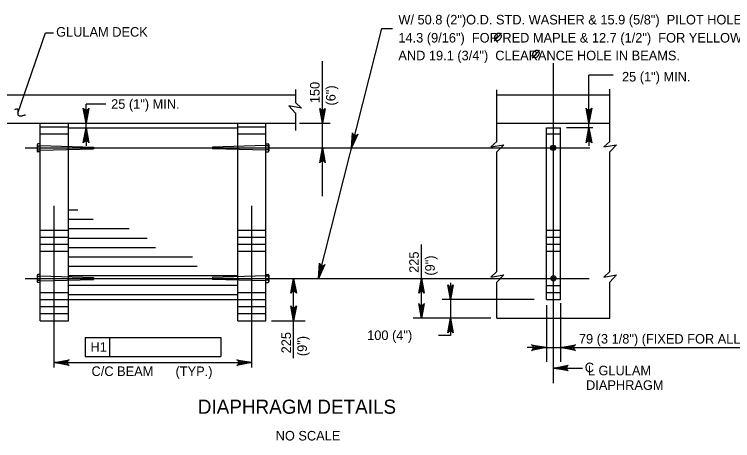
# Model space of a CAD drawing. Extents: x -13 to 81, y -176 to 0.
# Drawn here: x 38.84 to 47.85, y -15.13 to -9.78 of the extents above; entities that cross this region are included whole.
import ezdxf

# ---------------------------------------------------------------- set-up
doc = ezdxf.new("R2010")
doc.units = 0
for name, color, linetype in [('Level 3', 7, 'Continuous'), ('Level 4', 7, 'Continuous'), ('Level 5', 7, 'Continuous'), ('Level 7', 7, 'Continuous'), ('Level 8', 7, 'Continuous')]:
    doc.layers.add(name, color=color, linetype=linetype)

msp = doc.modelspace()

# ---------------------------------------------------------------- linework, layer by layer
at = {"layer": 'Level 3'}
for p, q in [((42.6552, -13.0918), (43.4472, -9.9542)), ((43.4472, -9.9542), (43.5836, -9.9542)), ((38.8792, -11.0174), (39.2273, -10.0102)), ((39.2273, -10.0102), (39.3267, -10.0102)), ((42.7049, -12.06), (42.7049, -10.3681)), ((45.6032, -14.4069), (45.6032, -10.393)), ((46.3519, -10.5433), (46.0488, -10.5433)), ((39.9863, -10.9041), (39.7365, -10.9041)), ((42.4166, -11.143), (42.802, -11.143)), ((46.0992, -11.2038), (45.7681, -11.2038)), ((38.9707, -11.4539), (46.0599, -11.4539)), ((39.337, -14.2109), (39.337, -12.1802)), ((41.8173, -14.2102), (41.8173, -12.1796)), ((43.9463, -13.5943), (43.9463, -12.6687)), ((38.9707, -13.0918), (46.0496, -13.0918)), ((42.3422, -14.0947), (42.3422, -13.0918)), ((44.3109, -13.1488), (44.3109, -13.8087)), ((45.362, -13.3576), (44.2049, -13.3576)), ((44.8157, -13.5898), (43.8442, -13.5898)), ((42.0647, -13.6233), (42.4883, -13.6233)), ((39.7268, -13.8353), (39.7268, -14.0715)), ((39.7268, -13.8353), (40.0292, -13.8353)), ((40.0292, -13.8353), (40.0292, -14.0715)), ((41.4276, -13.8353), (41.4276, -14.0715)), ((44.3109, -13.8087), (44.1624, -13.8087)), ((39.337, -14.1493), (41.8173, -14.1493)), ((39.7268, -14.0715), (41.4276, -14.0715)), ((45.6032, -14.2168), (45.9672, -14.2168))]:
    msp.add_line(p, q, dxfattribs=at)
for points in [[(42.7049, -11.1446), (42.67, -10.9582), (42.6799, -10.9725), (42.6924, -10.9799), (42.7049, -10.9821), (42.7174, -10.9799), (42.7299, -10.9725), (42.7398, -10.9582), (42.7049, -11.1446), (42.7299, -10.9725), (42.7174, -10.9799), (42.7049, -11.1446), (42.7049, -10.9821), (42.6924, -10.9799), (42.7049, -11.1446), (42.6799, -10.9725)], [(43.068, -11.4539), (43.0797, -11.2646), (43.0859, -11.281), (43.0962, -11.2912), (43.1078, -11.2963), (43.1204, -11.2973), (43.1343, -11.2933), (43.1475, -11.2817), (43.068, -11.4539), (43.1343, -11.2933), (43.1204, -11.2973), (43.068, -11.4539), (43.1078, -11.2963), (43.0962, -11.2912), (43.068, -11.4539), (43.0859, -11.281)], [(42.7049, -11.4546), (42.7398, -11.641), (42.7299, -11.6267), (42.7174, -11.6192), (42.7049, -11.6171), (42.6924, -11.6192), (42.6799, -11.6267), (42.67, -11.641), (42.7049, -11.4546), (42.6799, -11.6267), (42.6924, -11.6192), (42.7049, -11.4546), (42.7049, -11.6171), (42.7174, -11.6192), (42.7049, -11.4546), (42.7299, -11.6267)], [(42.6552, -13.0918), (42.6669, -12.9025), (42.673, -12.9189), (42.6833, -12.9292), (42.6949, -12.9342), (42.7076, -12.9352), (42.7215, -12.9312), (42.7347, -12.9197), (42.6552, -13.0918), (42.7215, -12.9312), (42.7076, -12.9352), (42.6552, -13.0918), (42.6949, -12.9342), (42.6833, -12.9292), (42.6552, -13.0918), (42.673, -12.9189)], [(42.3422, -13.0918), (42.3771, -13.2782), (42.3672, -13.2639), (42.3547, -13.2565), (42.3422, -13.2543), (42.3297, -13.2565), (42.3172, -13.2639), (42.3072, -13.2782), (42.3422, -13.0918), (42.3172, -13.2639), (42.3297, -13.2565), (42.3422, -13.0918), (42.3422, -13.2543), (42.3547, -13.2565), (42.3422, -13.0918), (42.3672, -13.2639)], [(43.9463, -13.0918), (43.9812, -13.2782), (43.9713, -13.2639), (43.9588, -13.2565), (43.9463, -13.2543), (43.9338, -13.2565), (43.9213, -13.2639), (43.9114, -13.2782), (43.9463, -13.0918), (43.9213, -13.2639), (43.9338, -13.2565), (43.9463, -13.0918), (43.9463, -13.2543), (43.9588, -13.2565), (43.9463, -13.0918), (43.9713, -13.2639)], [(44.3109, -13.3576), (44.276, -13.1712), (44.2859, -13.1855), (44.2984, -13.1929), (44.3109, -13.1951), (44.3234, -13.1929), (44.3359, -13.1855), (44.3458, -13.1712), (44.3109, -13.3576), (44.3359, -13.1855), (44.3234, -13.1929), (44.3109, -13.3576), (44.3109, -13.1951), (44.2984, -13.1929), (44.3109, -13.3576), (44.2859, -13.1855)], [(43.9463, -13.5943), (43.9114, -13.4079), (43.9213, -13.4223), (43.9338, -13.4297), (43.9463, -13.4318), (43.9588, -13.4297), (43.9713, -13.4223), (43.9812, -13.4079), (43.9463, -13.5943), (43.9713, -13.4223), (43.9588, -13.4297), (43.9463, -13.5943), (43.9463, -13.4318), (43.9338, -13.4297), (43.9463, -13.5943), (43.9213, -13.4223)], [(42.3422, -13.6233), (42.3072, -13.4369), (42.3172, -13.4512), (42.3297, -13.4587), (42.3422, -13.4608), (42.3547, -13.4587), (42.3672, -13.4512), (42.3771, -13.4369), (42.3422, -13.6233), (42.3672, -13.4512), (42.3547, -13.4587), (42.3422, -13.6233), (42.3422, -13.4608), (42.3297, -13.4587), (42.3422, -13.6233), (42.3172, -13.4512)], [(44.3109, -13.5898), (44.3458, -13.7762), (44.3359, -13.7619), (44.3234, -13.7545), (44.3109, -13.7523), (44.2984, -13.7545), (44.2859, -13.7619), (44.276, -13.7762), (44.3109, -13.5898), (44.2859, -13.7619), (44.2984, -13.7545), (44.3109, -13.5898), (44.3109, -13.7523), (44.3234, -13.7545), (44.3109, -13.5898), (44.3359, -13.7619)], [(40.0292, -13.8353), (40.4442, -13.8353), (41.4276, -13.8353)], [(45.5146, -13.9607), (45.3282, -13.9956), (45.3425, -13.9857), (45.3499, -13.9732), (45.3521, -13.9607), (45.3499, -13.9482), (45.3425, -13.9357), (45.3282, -13.9257), (45.5146, -13.9607), (45.3425, -13.9357), (45.3499, -13.9482), (45.5146, -13.9607), (45.3521, -13.9607), (45.3499, -13.9732), (45.5146, -13.9607), (45.3425, -13.9857)], [(45.6917, -13.9607), (45.8782, -13.9257), (45.8638, -13.9357), (45.8564, -13.9482), (45.8543, -13.9607), (45.8564, -13.9732), (45.8638, -13.9857), (45.8782, -13.9956), (45.6917, -13.9607), (45.8638, -13.9857), (45.8564, -13.9732), (45.6917, -13.9607), (45.8543, -13.9607), (45.8564, -13.9482), (45.6917, -13.9607), (45.8638, -13.9357)], [(39.337, -14.1493), (39.5234, -14.1144), (39.5091, -14.1243), (39.5017, -14.1368), (39.4995, -14.1493), (39.5017, -14.1618), (39.5091, -14.1743), (39.5234, -14.1842), (39.337, -14.1493), (39.5091, -14.1743), (39.5017, -14.1618), (39.337, -14.1493), (39.4995, -14.1493), (39.5017, -14.1368), (39.337, -14.1493), (39.5091, -14.1243)], [(41.8173, -14.1493), (41.6309, -14.1842), (41.6452, -14.1743), (41.6527, -14.1618), (41.6548, -14.1493), (41.6527, -14.1368), (41.6452, -14.1243), (41.6309, -14.1144), (41.8173, -14.1493), (41.6452, -14.1243), (41.6527, -14.1368), (41.8173, -14.1493), (41.6548, -14.1493), (41.6527, -14.1618), (41.8173, -14.1493), (41.6452, -14.1743)], [(45.6032, -14.2168), (45.7896, -14.1819), (45.7752, -14.1918), (45.7678, -14.2043), (45.7657, -14.2168), (45.7678, -14.2293), (45.7752, -14.2418), (45.7896, -14.2517), (45.6032, -14.2168), (45.7752, -14.2418), (45.7678, -14.2293), (45.6032, -14.2168), (45.7657, -14.2168), (45.7678, -14.2043), (45.6032, -14.2168), (45.7752, -14.1918)]]:
    msp.add_lwpolyline(points, dxfattribs=at)
for centre, radius, start, end in [((38.8796, -11.0405), 0.0755, 108.43441, 124.68002), ((38.8644, -10.995), 0.0275, 81.35848, 108.43441), ((38.8658, -10.9859), 0.0183, 39.80646, 81.35847), ((38.858, -10.9924), 0.0285, 6.72968, 39.80646), ((38.8618, -10.992), 0.0247, 330.36257, 6.72968), ((38.9103, -11.0196), 0.0311, 150.36257, 182.66217), ((38.9571, -11.0174), 0.078, 182.66217, 195.94587), ((38.8976, -11.0344), 0.016, 195.94587, 225.49951), ((38.9032, -11.0287), 0.024, 225.49951, 257.47157), ((38.9102, -10.9969), 0.0566, 257.47157, 278.15017), ((38.8744, -10.747), 0.3091, 278.15017, 281.30959), ((38.8584, -10.667), 0.3906, 281.30959, 284.11979), ((38.9256, -10.9338), 0.1155, 284.11979, 288.43441), ((38.8706, -10.7691), 0.2891, 288.43441, 291.16064)]:
    msp.add_arc(centre, radius, start, end, dxfattribs=at)
at = {"layer": 'Level 4'}
for p, q in [((44.8602, -10.1137), (44.9498, -10.0156)), ((45.3366, -10.3279), (45.4262, -10.2298))]:
    msp.add_line(p, q, dxfattribs=at)
for points in [[(44.9405, -10.0252), (44.9334, -10.0198), (44.9264, -10.0179), (44.9177, -10.0172), (44.9126, -10.0172), (44.9041, -10.0191), (44.8961, -10.0228), (44.8907, -10.0258), (44.8801, -10.0343), (44.8717, -10.0451), (44.8667, -10.0552), (44.8638, -10.0644), (44.8629, -10.0731), (44.8638, -10.0804), (44.8675, -10.091), (44.8713, -10.0964), (44.8789, -10.1023), (44.8905, -10.1051), (44.9037, -10.1047), (44.9205, -10.097), (44.9327, -10.0866), (44.9418, -10.0738), (44.9478, -10.0606), (44.9498, -10.0459), (44.9472, -10.0364), (44.9409, -10.0252)], [(45.4169, -10.2395), (45.4098, -10.2341), (45.4028, -10.2322), (45.3942, -10.2314), (45.389, -10.2314), (45.3805, -10.2333), (45.3725, -10.237), (45.3671, -10.2401), (45.3565, -10.2486), (45.3482, -10.2593), (45.3432, -10.2694), (45.3402, -10.2787), (45.3393, -10.2873), (45.3402, -10.2947), (45.3439, -10.3052), (45.3477, -10.3107), (45.3553, -10.3166), (45.3669, -10.3193), (45.3802, -10.3189), (45.3969, -10.3112), (45.4091, -10.3008), (45.4183, -10.2881), (45.4243, -10.2748), (45.4262, -10.2602), (45.4237, -10.2507), (45.4173, -10.2395)]]:
    msp.add_spline(points, degree=3, dxfattribs=at)
at = {"layer": 'Level 5'}
for p, q in [((46.0488, -10.9162), (46.0488, -10.5433)), ((42.3641, -10.7217), (42.3641, -10.8851)), ((44.8945, -11.3726), (44.8945, -10.7273)), ((46.3118, -11.3726), (46.3118, -10.7181)), ((38.3331, -10.7887), (42.3641, -10.7887)), ((44.8945, -10.7887), (46.3118, -10.7887)), ((39.7365, -11.2038), (39.7365, -10.9041)), ((42.3641, -10.8851), (42.4409, -10.9549)), ((42.4409, -10.9549), (42.2803, -10.927)), ((42.2803, -10.927), (42.3641, -11.0172)), ((46.0488, -11.2038), (46.0488, -10.9162)), ((42.3641, -11.0172), (42.3641, -11.2375)), ((38.3331, -11.143), (42.3641, -11.143)), ((39.1598, -13.6233), (39.1598, -11.143)), ((39.5142, -13.6233), (39.5142, -11.143)), ((41.6402, -13.6233), (41.6402, -11.143)), ((41.9945, -13.6233), (41.9945, -11.143)), ((44.8945, -11.143), (46.3118, -11.143)), ((39.5142, -11.2038), (41.6402, -11.2038)), ((39.7365, -11.2038), (39.7365, -11.4306)), ((45.5146, -13.3576), (45.5146, -11.2038)), ((45.5146, -11.2038), (45.6917, -11.2038)), ((45.6917, -13.3576), (45.6917, -11.2038)), ((46.0488, -11.2038), (46.0488, -11.4306)), ((39.1224, -11.4156), (39.1224, -11.4914)), ((39.1598, -11.4232), (39.8315, -11.4451)), ((39.8315, -11.4451), (39.8315, -11.4672)), ((41.9945, -11.4232), (41.3228, -11.4451)), ((41.3228, -11.4451), (41.3228, -11.4672)), ((42.0319, -11.4156), (42.0319, -11.4914)), ((44.8945, -11.3726), (44.8177, -11.4424)), ((44.8177, -11.4424), (44.9783, -11.4145)), ((44.9783, -11.4145), (44.8945, -11.5047)), ((46.3118, -11.3726), (46.235, -11.4424)), ((46.235, -11.4424), (46.3957, -11.4145)), ((46.3957, -11.4145), (46.3118, -11.5047)), ((39.1598, -11.4847), (39.8315, -11.4672)), ((41.9945, -11.4847), (41.3228, -11.4672)), ((44.8945, -13.0062), (44.8945, -11.5047)), ((46.3118, -13.0062), (46.3118, -11.5047)), ((46.3118, -12.7332), (46.3118, -11.5047)), ((39.1224, -13.0534), (39.1224, -13.1293)), ((39.1598, -13.0611), (39.8315, -13.083)), ((41.9945, -13.0611), (41.3228, -13.083)), ((42.0319, -13.0534), (42.0319, -13.1293)), ((44.8945, -13.0062), (44.8177, -13.0761)), ((44.8177, -13.0761), (44.9783, -13.0482)), ((44.9783, -13.0482), (44.8945, -13.1384)), ((46.3118, -13.0062), (46.235, -13.0761)), ((46.235, -13.0761), (46.3957, -13.0482)), ((46.3957, -13.0482), (46.3118, -13.1384)), ((39.1598, -13.1226), (39.8315, -13.1051)), ((39.8315, -13.083), (39.8315, -13.1051)), ((41.3228, -13.083), (41.3228, -13.1051)), ((41.9945, -13.1226), (41.3228, -13.1051)), ((44.8945, -13.5897), (44.8945, -13.1384)), ((46.3118, -13.5897), (46.3118, -13.1384)), ((39.5142, -13.3576), (41.6402, -13.3576)), ((45.5146, -13.3576), (45.6917, -13.3576)), ((44.8945, -13.5897), (46.3118, -13.5897)), ((39.1598, -13.6233), (39.5142, -13.6233)), ((41.6402, -13.6233), (41.9945, -13.6233))]:
    msp.add_line(p, q, dxfattribs=at)
for points in [[(39.7365, -11.143), (39.7016, -10.9566), (39.7115, -10.9709), (39.724, -10.9783), (39.7365, -10.9805), (39.749, -10.9783), (39.7615, -10.9709), (39.7714, -10.9566), (39.7365, -11.143), (39.7615, -10.9709), (39.749, -10.9783), (39.7365, -11.143), (39.7365, -10.9805), (39.724, -10.9783), (39.7365, -11.143), (39.7115, -10.9709)], [(46.0488, -11.143), (46.0139, -10.9566), (46.0238, -10.9709), (46.0363, -10.9783), (46.0488, -10.9805), (46.0613, -10.9783), (46.0738, -10.9709), (46.0838, -10.9566), (46.0488, -11.143), (46.0738, -10.9709), (46.0613, -10.9783), (46.0488, -11.143), (46.0488, -10.9805), (46.0363, -10.9783), (46.0488, -11.143), (46.0238, -10.9709)], [(39.7365, -11.2038), (39.7714, -11.3902), (39.7615, -11.3759), (39.749, -11.3685), (39.7365, -11.3663), (39.724, -11.3685), (39.7115, -11.3759), (39.7016, -11.3902), (39.7365, -11.2038), (39.7115, -11.3759), (39.724, -11.3685), (39.7365, -11.2038), (39.7365, -11.3663), (39.749, -11.3685), (39.7365, -11.2038), (39.7615, -11.3759)], [(46.0488, -11.2038), (46.0838, -11.3902), (46.0738, -11.3759), (46.0613, -11.3685), (46.0488, -11.3663), (46.0363, -11.3685), (46.0238, -11.3759), (46.0139, -11.3902), (46.0488, -11.2038), (46.0238, -11.3759), (46.0363, -11.3685), (46.0488, -11.2038), (46.0488, -11.3663), (46.0613, -11.3685), (46.0488, -11.2038), (46.0738, -11.3759)]]:
    msp.add_lwpolyline(points, dxfattribs=at)
for centre, radius in [((45.599, -11.4539), 0.0333), ((45.599, -11.4539), 0.0167), ((45.6032, -13.0918), 0.0333), ((45.6032, -13.0918), 0.0167)]:
    msp.add_circle(centre, radius, dxfattribs=at)
for centre, radius, start, end in [((39.1351, -11.416), 0.0126, 107.45181, 252.54819), ((39.1622, -11.453), 0.0397, 141.05, 218.95), ((42.0194, -11.416), 0.0126, 287.45181, 72.54819), ((41.9922, -11.453), 0.0397, 321.05, 38.95), ((39.1364, -11.491), 0.0139, 111.28694, 178.17294), ((39.1364, -11.491), 0.0139, 178.17294, 248.71305), ((42.0181, -11.491), 0.0139, 1.82706, 68.71306), ((42.0181, -11.491), 0.0139, 291.28694, 1.82706), ((39.1351, -13.0539), 0.0126, 107.45181, 252.54819), ((39.1622, -13.0909), 0.0397, 141.05, 218.95), ((42.0194, -13.0539), 0.0126, 287.45181, 72.54819), ((41.9922, -13.0909), 0.0397, 321.05, 38.95), ((39.1364, -13.1289), 0.0139, 111.28694, 178.17294), ((39.1364, -13.1289), 0.0139, 178.17294, 248.71305), ((42.0181, -13.1289), 0.0139, 1.82706, 68.71306), ((42.0181, -13.1289), 0.0139, 291.28694, 1.82706)]:
    msp.add_arc(centre, radius, start, end, dxfattribs=at)
at = {"layer": 'Level 7'}
for p, q in [((39.1598, -11.1882), (39.5142, -11.1882)), ((41.6402, -11.1882), (41.9945, -11.1882)), ((39.1598, -11.2767), (39.5142, -11.2767)), ((41.6402, -11.2767), (41.9945, -11.2767)), ((45.5146, -11.2767), (45.6917, -11.2767)), ((39.1598, -11.4039), (39.1313, -11.4039)), ((39.1313, -11.4281), (39.1598, -11.4281)), ((39.1598, -11.5039), (39.1598, -11.4039)), ((41.9945, -11.4039), (42.0231, -11.4039)), ((41.9945, -11.5039), (41.9945, -11.4039)), ((42.0231, -11.4281), (41.9945, -11.4281)), ((39.1313, -11.478), (39.1598, -11.478)), ((39.1598, -11.5039), (39.1313, -11.5039)), ((42.0231, -11.478), (41.9945, -11.478)), ((41.9945, -11.5039), (42.0231, -11.5039)), ((39.5142, -12.113), (39.522, -12.113)), ((39.5142, -12.2311), (39.6322, -12.2311)), ((39.5142, -12.3492), (39.8248, -12.3492)), ((39.1598, -12.4852), (39.5142, -12.4852)), ((39.5142, -12.4673), (40.2797, -12.4673)), ((41.6402, -12.4852), (41.9945, -12.4852)), ((45.5146, -12.4852), (45.6917, -12.4852)), ((39.1598, -12.5738), (39.5142, -12.5738)), ((39.5142, -12.5854), (40.5028, -12.5854)), ((41.6402, -12.5738), (41.9945, -12.5738)), ((45.5146, -12.5738), (45.6917, -12.5738)), ((39.1598, -12.6624), (39.5142, -12.6624)), ((39.5142, -12.7035), (40.6097, -12.7035)), ((41.6402, -12.6624), (41.9945, -12.6624)), ((45.5146, -12.6624), (45.6917, -12.6624)), ((39.1598, -12.751), (39.5142, -12.751)), ((41.6402, -12.751), (41.9945, -12.751)), ((45.5146, -12.751), (45.6917, -12.751)), ((39.5142, -12.8217), (41.0728, -12.8217)), ((39.5142, -12.9398), (41.132, -12.9398)), ((39.1598, -13.0418), (39.1313, -13.0418)), ((39.1313, -13.0659), (39.1598, -13.0659)), ((39.1598, -13.1418), (39.1598, -13.0418)), ((39.5142, -13.0578), (41.6402, -13.0578)), ((41.9945, -13.1418), (41.9945, -13.0418)), ((41.9945, -13.0418), (42.0231, -13.0418)), ((42.0231, -13.0659), (41.9945, -13.0659)), ((39.1313, -13.1159), (39.1598, -13.1159)), ((39.1598, -13.1418), (39.1313, -13.1418)), ((42.0231, -13.1159), (41.9945, -13.1159)), ((41.9945, -13.1418), (42.0231, -13.1418)), ((39.5142, -13.176), (41.6402, -13.176)), ((45.5146, -13.1804), (45.6917, -13.1804)), ((39.1598, -13.269), (39.5142, -13.269)), ((39.5142, -13.2941), (41.6402, -13.2941)), ((41.6402, -13.269), (41.9945, -13.269)), ((45.5146, -13.269), (45.6917, -13.269)), ((39.1598, -13.3576), (39.5142, -13.3576)), ((41.6402, -13.3576), (41.9945, -13.3576)), ((39.1598, -13.4462), (39.5142, -13.4462)), ((41.6402, -13.4462), (41.9945, -13.4462)), ((39.1598, -13.5347), (39.5142, -13.5347)), ((41.6402, -13.5347), (41.9945, -13.5347))]:
    msp.add_line(p, q, dxfattribs=at)
at = {"layer": 'Level 8'}
for p, q in [((45.5146, -13.4273), (45.5146, -14.1407)), ((45.6917, -13.4025), (45.6917, -14.1407)), ((45.5146, -13.9607), (45.2746, -13.9607)), ((45.5146, -13.9607), (45.6917, -13.9607)), ((45.6917, -13.9607), (49.5202, -13.9607))]:
    msp.add_line(p, q, dxfattribs=at)

# ---------------------------------------------------------------- texts
at = {"layer": 'Level 3'}
for s, height, p in [('W/ 50.8 (2")O.D. STD. WASHER & 15.9 (5/8")  PILOT HOLE FOR N. RED OAK, ', 0.12, (43.6566, -9.9052)), ('GLULAM DECK', 0.12, (39.3609, -10.0587)), ('14.3 (9/16")  FOR RED MAPLE & 12.7 (1/2")  FOR YELLOW POPLAR IN THE DIAPHRAGM, ', 0.12, (43.6566, -10.1322)), ('AND 19.1 (3/4")  CLEARANCE HOLE IN BEAMS.', 0.12, (43.6566, -10.355)), ('25 (1") MIN.', 0.12, (46.4635, -10.6212)), ('25 (1") MIN.', 0.12, (40.0514, -10.9639)), ('100 (4")', 0.12, (43.265, -13.8656)), ('79 (3 1/8") (FIXED FOR ALL SPANS)', 0.12, (45.9228, -13.9102)), ('C', 0.12, (45.9965, -14.2692)), ('C/C BEAM', 0.12, (39.8053, -14.3172)), ('(TYP.)', 0.12, (40.8596, -14.3174)), ('L GLULAM', 0.12, (46.0347, -14.3082)), ('DIAPHRAGM', 0.12, (46.0128, -14.4912)), ('DIAPHRAGM DETAILS', 0.177167, (41.1395, -14.7911)), ('NO SCALE', 0.12, (42.1164, -15.1265))]:
    msp.add_text(s, height=height, dxfattribs=at).set_placement(p)
for s, rotation, p in [('150', 90, (42.6679, -10.8932)), ('(6")', 90, (42.8679, -10.9228)), ('225', 90, (43.9132, -13.0228)), ('(9")', 90, (44.1133, -13.0577)), ('225', 90, (42.3089, -14.0328)), ('(9")', 90, (42.5089, -14.0678)), ('H1', 359.93823, (39.7921, -14.0133))]:
    msp.add_text(s, height=0.12, rotation=rotation, dxfattribs=at).set_placement(p)

doc.saveas('drawing.dxf')
